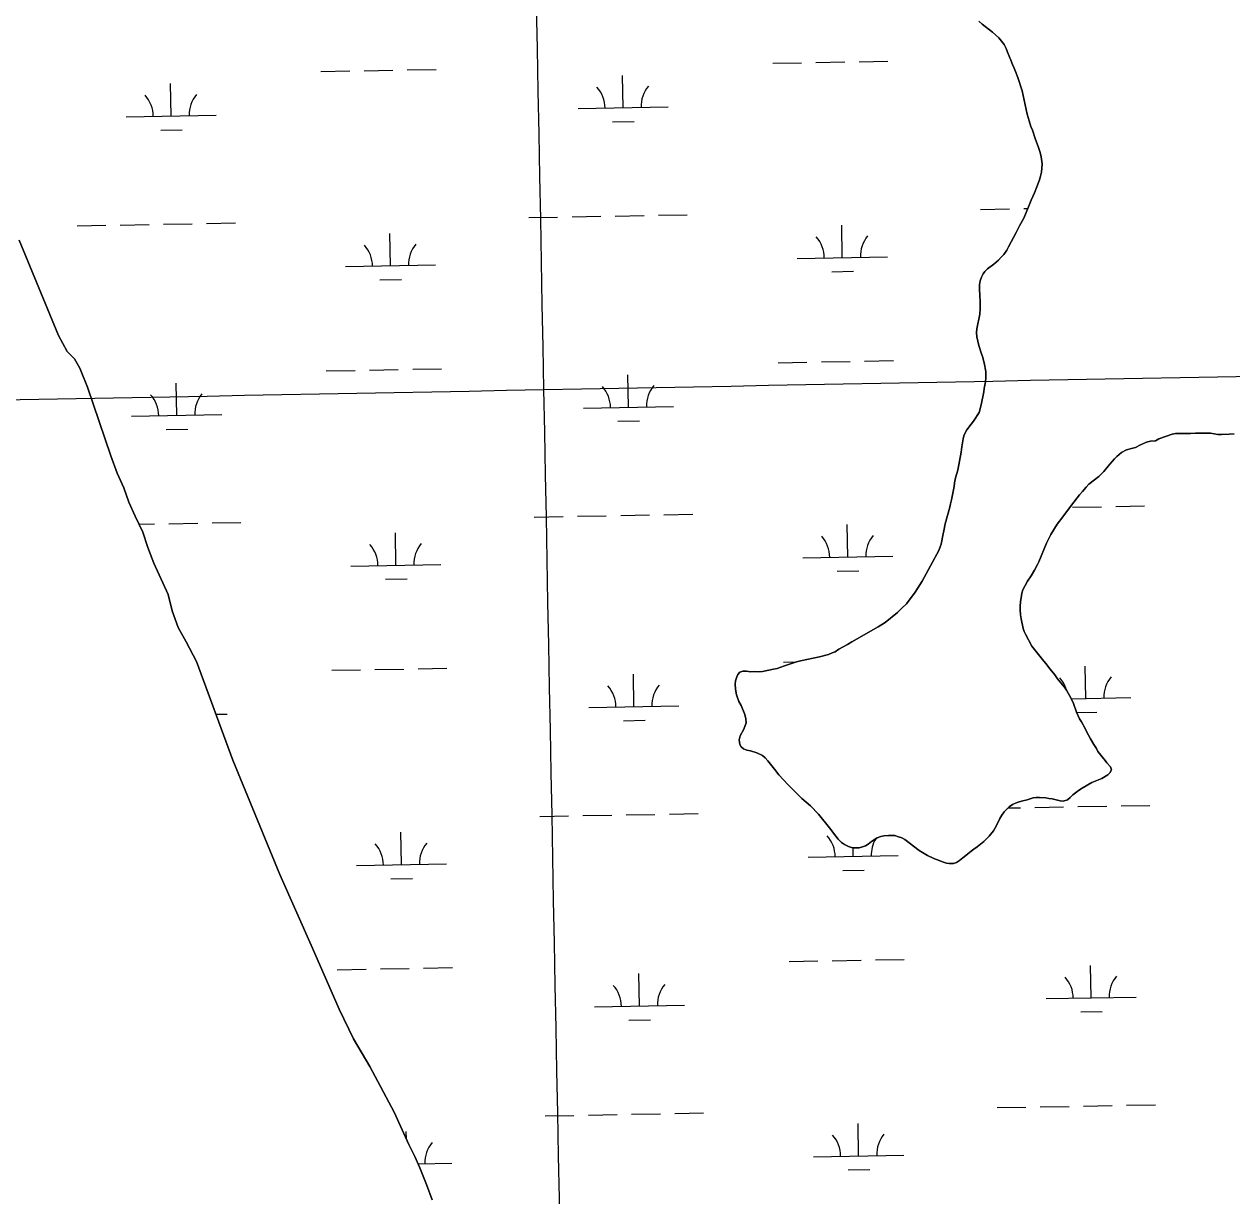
# Model space of a CAD drawing. Extents: x 3957609 to 3995875, y 234277 to 260273.
# Drawn here: x 3977198 to 3978539, y 242133 to 243435 of the extents above; entities that cross this region are included whole.
import ezdxf

# ---------------------------------------------------------------- set-up
doc = ezdxf.new("R2010")
doc.units = 0
for name, color, linetype in [('V-GRID-MAJR', 7, 'Continuous'), ('V-TOPO-SHOR', 7, 'Continuous'), ('V-WETL-SWMP', 7, 'Continuous')]:
    doc.layers.add(name, color=color, linetype=linetype)

msp = doc.modelspace()

# ---------------------------------------------------------------- linework, layer by layer
at = {"layer": 'V-GRID-MAJR'}
for points in [[(3977833.033, 240002.205), (3977775.362, 243028.63), (3977659.886, 249088.434), (3977544.411, 255148.228), (3977486.607, 258181.601)], [(3961816.723, 242728.005), (3967136.284, 242827.44), (3972455.83, 242927.648), (3977775.362, 243028.63), (3983094.879, 243130.385), (3988414.381, 243232.915), (3993733.868, 243336.218)]]:
    msp.add_spline(points, degree=3, dxfattribs=at)
at = {"layer": 'V-TOPO-SHOR'}
for points in [[(3978258.286, 243437.731), (3978262.012, 243434.511), (3978273.491, 243425.778), (3978280.476, 243419.489), (3978286.545, 243411.961), (3978288.732, 243407.65), (3978290.303, 243403.336), (3978294.061, 243394.712), (3978295.943, 243389.783), (3978297.819, 243385.779), (3978299.078, 243381.927), (3978301.587, 243375.301), (3978306.619, 243360.355), (3978312.024, 243334.755), (3978313.13, 243330.747), (3978314.385, 243327.202), (3978316.275, 243321.038), (3978317.844, 243316.878), (3978321.305, 243306.4), (3978324.129, 243298.852)], [(3978324.129, 243298.852), (3978326.489, 243291.917), (3978327.752, 243287.137), (3978328.572, 243279.269), (3978328.447, 243274.636), (3978327.857, 243269.999), (3978326.8, 243265.823), (3978325.899, 243261.65), (3978322.86, 243253.757), (3978320.119, 243247.099), (3978316.615, 243239.204), (3978313.574, 243231.464), (3978308.399, 243219.082), (3978303.666, 243210.405), (3978300.004, 243202.97), (3978291.452, 243187.17), (3978289.313, 243183.451), (3978286.254, 243178.8), (3978283.337, 243175.695), (3978280.116, 243172.433), (3978274.891, 243168.077), (3978268.129, 243162.787), (3978265.213, 243159.991), (3978263.376, 243157.353), (3978261.237, 243153.48), (3978259.871, 243149.302), (3978259.28, 243145.131), (3978259.31, 243139.882), (3978259.349, 243133.549), (3978260.011, 243126.297), (3978260.06, 243118.267), (3978259.476, 243112.551), (3978256.335, 243096.011), (3978255.894, 243092.149), (3978256.23, 243087.363), (3978258.299, 243077.493), (3978260.818, 243069.48), (3978262.386, 243065.32), (3978264.283, 243058.228), (3978266.194, 243048.666), (3978266.081, 243041.563), (3978265.643, 243037.392), (3978264.299, 243029.662), (3978263.859, 243026.263), (3978261.01, 243011.73), (3978258.903, 243003.071), (3978252.474, 242993.614), (3978249.871, 242990.048), (3978244.966, 242983.84), (3978243.438, 242981.207), (3978241.919, 242977.182), (3978241.013, 242973.781), (3978239.367, 242965.124), (3978238.941, 242958.945), (3978235.046, 242939.155), (3978232.627, 242930.65), (3978231.427, 242924.93), (3978230.831, 242921.065), (3978227.986, 242906.223), (3978226.78, 242901.585), (3978226.184, 242898.185), (3978221.045, 242879.624), (3978219.395, 242871.739), (3978218.95, 242868.493), (3978216.394, 242857.053), (3978215.485, 242854.114), (3978213.812, 242849.934), (3978195.488, 242815.853), (3978187.841, 242803.764), (3978177.884, 242790.733), (3978172.817, 242785.916), (3978168.06, 242781.101), (3978154.383, 242769.9), (3978146.539, 242764.911), (3978117.456, 242748.368), (3978112.688, 242745.406), (3978102.993, 242740.098), (3978098.837, 242737.448), (3978095.603, 242736.192), (3978091.446, 242734.314), (3978081.581, 242731.629), (3978060.451, 242727.179), (3978055.979, 242726.38), (3978042.419, 242721.819), (3978034.563, 242718.84), (3978030.243, 242717.885), (3978018.216, 242715.497), (3978013.276, 242715.159), (3978009.415, 242715.29), (3978004.938, 242715.108), (3978000.455, 242715.854), (3977996.441, 242715.675), (3977993.05, 242714.883), (3977990.903, 242712.245), (3977989.531, 242709.458), (3977988.167, 242704.97), (3977987.881, 242701.417), (3977988.069, 242695.861), (3977989.343, 242689.537), (3977991.858, 242682.295), (3977994.356, 242677.523)], [(3977651.128, 242128.393), (3977644.851, 242145.641), (3977637.64, 242164.274), (3977632.161, 242176.742), (3977625.444, 242190.132), (3977617.782, 242206.291), (3977608.867, 242225.841), (3977581.858, 242276.613), (3977563.922, 242307.374), (3977547.825, 242340.308), (3977518.243, 242408.197), (3977481.941, 242490.092), (3977429.93, 242616.962), (3977389.447, 242726.46), (3977378.048, 242748.308), (3977369.307, 242764.463), (3977362.559, 242782.944), (3977358.129, 242800.821), (3977342.175, 242835.764), (3977335.431, 242853.317), (3977329.926, 242870.262), (3977321.484, 242888.117), (3977314.445, 242903.51), (3977308.792, 242919.374), (3977301.44, 242935.69), (3977294.223, 242954.939), (3977268.295, 243031.186), (3977259.989, 243052.283), (3977253.904, 243062.895), (3977245.982, 243071.028), (3977236.308, 243088.565), (3977192.605, 243194.494)], [(3978372.46, 242659.423), (3978370.277, 242662.962), (3978366.99, 242670.353), (3978363.379, 242680.059), (3978361.03, 242685.451), (3978355.88, 242694.837), (3978353.387, 242698.218), (3978351.21, 242700.678), (3978345.92, 242707.438), (3978342.652, 242711.897), (3978337.673, 242718.043), (3978332.848, 242724.5), (3978330.671, 242726.958), (3978317.445, 242743.708), (3978310.109, 242756.789), (3978308.7, 242759.867), (3978307.754, 242763.105), (3978305.372, 242774.054), (3978304.727, 242778.528), (3978304.387, 242783.929), (3978304.362, 242787.79), (3978304.639, 242793.196), (3978305.231, 242797.368), (3978306.279, 242802.625), (3978307.34, 242806.183), (3978312.378, 242815.632), (3978316.511, 242821.833), (3978320.179, 242827.877), (3978323.538, 242834.23), (3978324.91, 242837.171), (3978333.431, 242858.067), (3978338.468, 242867.825), (3978345.5, 242879.294), (3978351.784, 242887.361), (3978361.28, 242900.081), (3978370.164, 242911.714), (3978373.384, 242915.595), (3978377.679, 242920.408), (3978380.748, 242923.515), (3978391.505, 242932.227), (3978397.339, 242937.664), (3978402.091, 242943.407), (3978403.93, 242945.889), (3978409.144, 242951.787), (3978411.6, 242954.274), (3978416.976, 242958.783), (3978422.524, 242961.599), (3978428.08, 242963.025), (3978432.243, 242964.44), (3978437.791, 242967.256), (3978444.728, 242970.08), (3978448.894, 242971.495), (3978454.458, 242971.53), (3978458.46, 242974.026), (3978465.546, 242976.693), (3978472.943, 242979.054), (3978476.8, 242979.695), (3978480.195, 242979.869), (3978493.321, 242979.796), (3978499.186, 242980.14), (3978507.679, 242980.035), (3978512.003, 242980.216), (3978515.554, 242980.082), (3978523.746, 242978.899), (3978528.069, 242978.77), (3978536.407, 242978.974), (3978541.807, 242979.47)], [(3977994.356, 242677.523), (3977998.43, 242667.666), (3977999.696, 242662.733), (3977999.876, 242658.565), (3977997.293, 242651.29), (3977993.478, 242644.012), (3977992.116, 242639.525), (3977992.919, 242634.28), (3977994.477, 242631.664), (3977996.961, 242629.672), (3978000.83, 242628.15), (3978004.695, 242627.402), (3978011.811, 242625.129), (3978018.16, 242622.08), (3978021.265, 242619.473), (3978024.218, 242616.247), (3978031.378, 242606.873), (3978036.201, 242600.725), (3978046.46, 242589.514), (3978061.684, 242574.32), (3978071.462, 242566.196), (3978080.317, 242557.14), (3978092.454, 242541.925), (3978099.613, 242532.396), (3978102.257, 242529.168), (3978105.829, 242525.639), (3978109.087, 242523.188), (3978113.579, 242520.898), (3978118.064, 242519.692), (3978122.08, 242519.561), (3978125.629, 242519.737), (3978129.023, 242520.53), (3978132.412, 242521.785), (3978135.335, 242523.501), (3978139.023, 242526.457), (3978145.331, 242530.51), (3978149.488, 242532.234), (3978152.88, 242533.027), (3978158.129, 242533.366), (3978161.834, 242533.389), (3978164.924, 242533.098), (3978169.256, 242531.89), (3978172.815, 242530.522), (3978176.067, 242528.842), (3978192.199, 242516.587), (3978201.344, 242510.929), (3978208.311, 242507.883), (3978219.301, 242503.625), (3978222.393, 242502.565), (3978225.485, 242502.118), (3978230.116, 242502.147), (3978233.507, 242503.249), (3978236.891, 242505.432), (3978240.579, 242508.541), (3978243.807, 242510.877), (3978246.264, 242513.052), (3978249.953, 242515.854), (3978252.72, 242518.189), (3978256.564, 242520.837), (3978263.785, 242526.594), (3978269.771, 242532.496), (3978274.523, 242538.392), (3978277.578, 242543.815), (3978281.699, 242552.024), (3978283.835, 242555.897), (3978286.594, 242559.464), (3978289.049, 242562.104), (3978292.119, 242565.057), (3978295.963, 242567.552), (3978299.044, 242569.114), (3978302.124, 242570.368), (3978305.822, 242571.472), (3978312.145, 242572.899), (3978318.928, 242574.947), (3978322.012, 242575.428), (3978325.87, 242575.606), (3978332.823, 242575.031), (3978336.069, 242574.277), (3978339.934, 242573.837), (3978348.9, 242571.732), (3978352.144, 242571.597), (3978356.922, 242573.016), (3978359.996, 242575.504), (3978362.759, 242578.3), (3978370.138, 242583.903), (3978373.058, 242585.928), (3978383.984, 242592.171), (3978395.074, 242596.562), (3978401.689, 242600.615), (3978403.993, 242602.792), (3978405.824, 242606.2), (3978404.571, 242609.433), (3978400.528, 242614.041), (3978398.658, 242616.657), (3978390.724, 242626.645), (3978389.006, 242629.876), (3978386.045, 242634.491), (3978382.301, 242640.798), (3978377.928, 242648.958), (3978376.517, 242652.191), (3978372.46, 242659.423)]]:
    msp.add_lwpolyline(points, dxfattribs=at)
at = {"layer": 'V-WETL-SWMP'}
for p, q in [((3977623.603, 243383.757), (3977655.598, 243384.339)), ((3978029.444, 243391.137), (3978061.439, 243391.719)), ((3978077.436, 243392.009), (3978109.431, 243392.591)), ((3978125.428, 243392.882), (3978157.423, 243393.464)), ((3977527.619, 243382.012), (3977559.613, 243382.594)), ((3977575.611, 243382.885), (3977607.606, 243383.466)), ((3977863.252, 243341.677), (3977862.597, 243377.671)), ((3977361.426, 243332.552), (3977360.772, 243368.547)), ((3977311.435, 243331.643), (3977411.418, 243333.461)), ((3977813.26, 243340.768), (3977913.243, 243342.586)), ((3977349.709, 243316.906), (3977373.705, 243317.342)), ((3977851.534, 243326.031), (3977875.53, 243326.467)), ((3978260.433, 243228.808), (3978292.428, 243229.39)), ((3978308.425, 243229.681), (3978312.862, 243229.762)), ((3977256.783, 243210.559), (3977288.778, 243211.141)), ((3977304.775, 243211.432), (3977336.77, 243212.013)), ((3977352.767, 243212.304), (3977384.762, 243212.886)), ((3977400.759, 243213.177), (3977432.754, 243213.759)), ((3977758.608, 243219.684), (3977790.603, 243220.265)), ((3977806.6, 243220.556), (3977838.595, 243221.138)), ((3977854.592, 243221.429), (3977886.587, 243222.011)), ((3977902.584, 243222.302), (3977934.579, 243222.883)), ((3978106.789, 243175.264), (3978106.135, 243211.258)), ((3977604.964, 243166.139), (3977604.31, 243202.134)), ((3978056.797, 243174.355), (3978156.781, 243176.173)), ((3977554.972, 243165.23), (3977654.956, 243167.048)), ((3978095.072, 243159.618), (3978119.068, 243160.054)), ((3977593.247, 243150.493), (3977617.243, 243150.929)), ((3977533.667, 243049.392), (3977565.662, 243049.974)), ((3977581.659, 243050.265), (3977613.654, 243050.846)), ((3977629.651, 243051.137), (3977661.646, 243051.719)), ((3978035.492, 243058.517), (3978067.487, 243059.098)), ((3978083.484, 243059.389), (3978115.479, 243059.971)), ((3978131.476, 243060.262), (3978163.471, 243060.844)), ((3977367.475, 242999.932), (3977366.82, 243035.926)), ((3977869.3, 243009.057), (3977868.645, 243045.051)), ((3977819.308, 243008.148), (3977919.291, 243009.966)), ((3977317.483, 242999.023), (3977417.466, 243000.841)), ((3977355.757, 242984.286), (3977379.753, 242984.722)), ((3977857.582, 242993.411), (3977881.578, 242993.847)), ((3977812.648, 242887.936), (3977844.643, 242888.518)), ((3977860.64, 242888.809), (3977892.635, 242889.391)), ((3977908.632, 242889.682), (3977940.627, 242890.263)), ((3978362.465, 242897.934), (3978394.46, 242898.515)), ((3978410.457, 242898.806), (3978442.452, 242899.388)), ((3977325.755, 242879.083), (3977342.818, 242879.393)), ((3977358.815, 242879.684), (3977390.81, 242880.266)), ((3977406.807, 242880.557), (3977438.802, 242881.139)), ((3977764.656, 242887.064), (3977796.651, 242887.645)), ((3978112.837, 242842.644), (3978112.183, 242878.638)), ((3977611.012, 242833.519), (3977610.358, 242869.514)), ((3977561.02, 242832.61), (3977661.004, 242834.428)), ((3978062.846, 242841.735), (3978162.829, 242843.553)), ((3978101.12, 242826.998), (3978125.116, 242827.434)), ((3977599.295, 242817.873), (3977623.291, 242818.309)), ((3977539.715, 242716.772), (3977571.71, 242717.354)), ((3977587.707, 242717.645), (3977619.702, 242718.226)), ((3977635.699, 242718.517), (3977667.694, 242719.099)), ((3978041.54, 242725.897), (3978055.285, 242726.147)), ((3978377.173, 242685.562), (3978376.518, 242721.556)), ((3977875.348, 242676.437), (3977874.693, 242712.431)), ((3977825.356, 242675.528), (3977925.339, 242677.346)), ((3978361.11, 242685.27), (3978427.164, 242686.471)), ((3977411.062, 242667.995), (3977423.514, 242668.221)), ((3977863.63, 242660.791), (3977887.626, 242661.227)), ((3978367.171, 242669.946), (3978389.451, 242670.352)), ((3978416.505, 242566.186), (3978448.5, 242566.768)), ((3977770.704, 242554.444), (3977802.699, 242555.025)), ((3977818.696, 242555.316), (3977850.691, 242555.898)), ((3977866.688, 242556.189), (3977898.683, 242556.771)), ((3977914.68, 242557.061), (3977946.675, 242557.643)), ((3978290.919, 242563.903), (3978304.524, 242564.15)), ((3978320.521, 242564.441), (3978352.516, 242565.023)), ((3978368.513, 242565.314), (3978400.508, 242565.895)), ((3977617.06, 242500.899), (3977616.406, 242536.893)), ((3978118.885, 242510.024), (3978118.71, 242519.67)), ((3977567.069, 242499.99), (3977667.052, 242501.808)), ((3978068.894, 242509.115), (3978168.877, 242510.933)), ((3977605.343, 242485.253), (3977629.339, 242485.689)), ((3978107.168, 242494.378), (3978131.164, 242494.814)), ((3978047.588, 242393.277), (3978079.583, 242393.858)), ((3978095.58, 242394.149), (3978127.575, 242394.731)), ((3978143.572, 242395.022), (3978175.567, 242395.604)), ((3977545.763, 242384.152), (3977577.758, 242384.734)), ((3977593.755, 242385.025), (3977625.75, 242385.606)), ((3977641.747, 242385.897), (3977673.742, 242386.479)), ((3977881.396, 242343.817), (3977880.741, 242379.811)), ((3978383.221, 242352.942), (3978382.566, 242388.936)), ((3978333.229, 242352.033), (3978433.213, 242353.851)), ((3977831.404, 242342.908), (3977931.387, 242344.726)), ((3977869.678, 242328.171), (3977893.674, 242328.607)), ((3978371.503, 242337.295), (3978395.499, 242337.732)), ((3978278.577, 242230.948), (3978310.572, 242231.53)), ((3978326.569, 242231.821), (3978358.564, 242232.403)), ((3978374.561, 242232.694), (3978406.556, 242233.275)), ((3978422.554, 242233.566), (3978454.548, 242234.148)), ((3977776.752, 242221.824), (3977808.747, 242222.405)), ((3977824.744, 242222.696), (3977856.739, 242223.278)), ((3977872.736, 242223.569), (3977904.731, 242224.151)), ((3977920.728, 242224.441), (3977952.723, 242225.023)), ((3977622.602, 242196.125), (3977622.454, 242204.273)), ((3978124.933, 242177.404), (3978124.279, 242213.398)), ((3978074.942, 242176.495), (3978174.925, 242178.313)), ((3977635.778, 242168.51), (3977673.1, 242169.188)), ((3978113.216, 242161.758), (3978137.212, 242162.194))]:
    msp.add_line(p, q, dxfattribs=at)
for points in [[(3978263.858, 243026.263), (3978264.3, 243029.662), (3978265.643, 243037.391), (3978266.081, 243041.563), (3978266.193, 243048.666), (3978264.282, 243058.228), (3978262.387, 243065.32), (3978260.817, 243069.479), (3978258.298, 243077.493), (3978256.231, 243087.363), (3978255.894, 243092.148), (3978256.334, 243096.011), (3978259.476, 243112.551), (3978260.06, 243118.268), (3978260.011, 243126.297), (3978259.35, 243133.55), (3978259.311, 243139.881), (3978259.28, 243145.131), (3978259.872, 243149.303), (3978261.237, 243153.481), (3978263.375, 243157.354), (3978265.212, 243159.99), (3978268.129, 243162.787), (3978274.891, 243168.077), (3978280.115, 243172.432), (3978283.338, 243175.695), (3978286.253, 243178.8), (3978289.313, 243183.451), (3978291.452, 243187.17), (3978300.004, 243202.971), (3978303.665, 243210.405), (3978308.399, 243219.081), (3978313.574, 243231.465), (3978316.616, 243239.203), (3978320.119, 243247.099), (3978322.859, 243253.756), (3978325.899, 243261.649), (3978326.8, 243265.823), (3978327.856, 243269.999), (3978328.446, 243274.635), (3978328.572, 243279.268), (3978327.753, 243287.138), (3978326.488, 243291.917), (3978324.13, 243298.851), (3978321.306, 243306.4), (3978317.845, 243316.879), (3978316.276, 243321.038), (3978314.386, 243327.203), (3978313.129, 243330.747), (3978312.024, 243334.755), (3978306.62, 243360.355), (3978301.588, 243375.302), (3978299.078, 243381.926), (3978297.819, 243385.779), (3978295.942, 243389.782), (3978294.06, 243394.712), (3978290.302, 243403.336), (3978288.732, 243407.65), (3978286.544, 243411.961), (3978280.476, 243419.49), (3978273.49, 243425.779), (3978262.011, 243434.511), (3978258.286, 243437.731)], [(3977192.605, 243194.494), (3977236.308, 243088.565)], [(3977236.308, 243088.565), (3977245.983, 243071.028), (3977253.904, 243062.895), (3977259.988, 243052.282), (3977268.296, 243031.186), (3977294.224, 242954.94), (3977301.44, 242935.689), (3977308.793, 242919.373), (3977314.445, 242903.509), (3977321.484, 242888.116), (3977329.926, 242870.263), (3977335.431, 242853.318), (3977342.174, 242835.763), (3977358.128, 242800.821), (3977362.558, 242782.944), (3977369.307, 242764.463), (3977378.048, 242748.309), (3977389.447, 242726.46), (3977429.93, 242616.962), (3977481.94, 242490.092), (3977518.243, 242408.197), (3977547.825, 242340.307), (3977563.922, 242307.374), (3977581.858, 242276.612), (3977608.867, 242225.84), (3977617.783, 242206.291), (3977625.443, 242190.131), (3977632.161, 242176.743), (3977637.639, 242164.274), (3977644.851, 242145.641), (3977651.129, 242128.392)], [(3978176.067, 242528.843), (3978172.814, 242530.521), (3978169.255, 242531.89), (3978164.924, 242533.099), (3978161.834, 242533.389), (3978158.128, 242533.367), (3978152.88, 242533.026), (3978149.488, 242532.234), (3978145.33, 242530.51), (3978139.023, 242526.457), (3978135.335, 242523.501), (3978132.412, 242521.785), (3978129.022, 242520.529), (3978125.63, 242519.737), (3978122.08, 242519.561), (3978118.064, 242519.691), (3978113.579, 242520.899), (3978109.087, 242523.188), (3978105.83, 242525.639), (3978102.257, 242529.169), (3978099.613, 242532.396), (3978092.453, 242541.926), (3978080.317, 242557.139), (3978071.461, 242566.196), (3978061.684, 242574.321), (3978046.46, 242589.515), (3978036.201, 242600.725), (3978031.378, 242606.873), (3978024.218, 242616.248), (3978021.265, 242619.473), (3978018.161, 242622.079), (3978011.812, 242625.129), (3978004.695, 242627.402), (3978000.83, 242628.151), (3977996.961, 242629.672), (3977994.478, 242631.664), (3977992.919, 242634.28), (3977992.115, 242639.525), (3977993.477, 242644.011), (3977997.294, 242651.291), (3977999.875, 242658.564), (3977999.695, 242662.732), (3977998.43, 242667.666), (3977994.356, 242677.523), (3977991.857, 242682.295), (3977989.342, 242689.537), (3977988.069, 242695.86), (3977987.881, 242701.418), (3977988.168, 242704.971), (3977989.531, 242709.457), (3977990.904, 242712.244), (3977993.05, 242714.882), (3977996.442, 242715.675), (3978000.455, 242715.854), (3978004.938, 242715.109), (3978009.415, 242715.29), (3978013.276, 242715.159), (3978018.215, 242715.498), (3978030.244, 242717.886), (3978034.562, 242718.839), (3978042.419, 242721.82), (3978055.979, 242726.38), (3978060.452, 242727.179), (3978081.58, 242731.63), (3978091.446, 242734.314), (3978095.603, 242736.192), (3978098.838, 242737.447), (3978102.992, 242740.097), (3978112.687, 242745.406), (3978117.456, 242748.368), (3978146.54, 242764.911), (3978154.384, 242769.9), (3978168.059, 242781.1), (3978172.817, 242785.915), (3978177.883, 242790.732), (3978187.841, 242803.763), (3978195.489, 242815.853), (3978213.812, 242849.934), (3978215.486, 242854.113), (3978216.394, 242857.052), (3978218.95, 242868.494), (3978219.394, 242871.739), (3978221.045, 242879.624), (3978226.183, 242898.184), (3978226.78, 242901.585), (3978227.987, 242906.224), (3978230.831, 242921.065), (3978231.426, 242924.929), (3978232.626, 242930.649), (3978235.046, 242939.156), (3978238.941, 242958.944), (3978239.367, 242965.123), (3978241.013, 242973.78), (3978241.919, 242977.183), (3978243.439, 242981.206), (3978244.967, 242983.841), (3978249.87, 242990.047), (3978252.474, 242993.614), (3978258.902, 243003.071), (3978261.011, 243011.731), (3978263.858, 243026.263)], [(3978541.808, 242979.47), (3978536.406, 242978.974), (3978528.069, 242978.769), (3978523.745, 242978.898), (3978515.554, 242980.083), (3978512.002, 242980.216), (3978507.68, 242980.036), (3978499.186, 242980.139), (3978493.321, 242979.795), (3978480.196, 242979.87), (3978476.8, 242979.695), (3978472.943, 242979.054), (3978465.546, 242976.693), (3978458.459, 242974.026), (3978454.458, 242971.53), (3978448.894, 242971.496), (3978444.729, 242970.08), (3978437.791, 242967.256), (3978432.244, 242964.44), (3978428.079, 242963.024), (3978422.523, 242961.599), (3978416.976, 242958.784), (3978411.599, 242954.273), (3978409.143, 242951.788)], [(3978409.143, 242951.788), (3978403.929, 242945.889), (3978402.091, 242943.407), (3978397.339, 242937.665), (3978391.504, 242932.226), (3978380.748, 242923.514), (3978377.679, 242920.407), (3978373.384, 242915.595), (3978370.165, 242911.715), (3978361.28, 242900.081), (3978351.783, 242887.362), (3978345.501, 242879.294), (3978338.467, 242867.826), (3978333.431, 242858.067), (3978324.91, 242837.171), (3978323.538, 242834.229), (3978320.179, 242827.878), (3978316.51, 242821.833), (3978312.378, 242815.632), (3978307.34, 242806.183), (3978306.28, 242802.625), (3978305.231, 242797.369), (3978304.639, 242793.196), (3978304.363, 242787.79), (3978304.386, 242783.93), (3978304.727, 242778.528), (3978305.372, 242774.054), (3978307.754, 242763.105), (3978308.7, 242759.868), (3978310.109, 242756.788), (3978317.445, 242743.708), (3978330.671, 242726.957), (3978332.847, 242724.5), (3978337.673, 242718.043), (3978342.651, 242711.897), (3978345.921, 242707.439), (3978351.211, 242700.677), (3978353.388, 242698.219), (3978355.879, 242694.837), (3978361.031, 242685.45), (3978363.38, 242680.059), (3978366.99, 242670.353), (3978370.277, 242662.962), (3978372.46, 242659.423), (3978376.518, 242652.191), (3978377.928, 242648.957), (3978382.3, 242640.799), (3978386.044, 242634.491), (3978389.006, 242629.877), (3978390.724, 242626.644), (3978398.659, 242616.656), (3978400.528, 242614.042), (3978404.57, 242609.434), (3978405.825, 242606.199), (3978403.993, 242602.791), (3978401.69, 242600.615), (3978395.075, 242596.561), (3978383.984, 242592.17), (3978373.058, 242585.928), (3978370.137, 242583.903), (3978362.759, 242578.3), (3978359.996, 242575.504), (3978356.923, 242573.015), (3978352.145, 242571.596), (3978348.901, 242571.731), (3978339.933, 242573.838), (3978336.07, 242574.278), (3978332.823, 242575.031), (3978325.871, 242575.607), (3978322.012, 242575.429), (3978318.927, 242574.947), (3978312.145, 242572.899), (3978305.823, 242571.471), (3978302.124, 242570.368), (3978299.043, 242569.114), (3978295.964, 242567.551), (3978292.119, 242565.057), (3978289.049, 242562.105), (3978286.594, 242559.465), (3978283.836, 242555.897), (3978281.698, 242552.024), (3978277.578, 242543.815), (3978274.523, 242538.393), (3978269.772, 242532.496), (3978263.785, 242526.593), (3978256.563, 242520.836), (3978252.719, 242518.188), (3978249.953, 242515.855), (3978246.264, 242513.053), (3978243.807, 242510.877), (3978240.579, 242508.541), (3978236.891, 242505.431), (3978233.508, 242503.249), (3978230.117, 242502.147), (3978225.485, 242502.119), (3978222.394, 242502.564), (3978219.3, 242503.626), (3978208.311, 242507.883), (3978201.344, 242510.929), (3978192.2, 242516.587), (3978176.067, 242528.843)]]:
    msp.add_lwpolyline(points, dxfattribs=at)
for centre, start, end in [((3977808.009, 243341.148), 0.269879, 41.813537), ((3977918.477, 243343.156), 140.269876, 181.813534), ((3977306.184, 243332.023), 0.269879, 41.813537), ((3977416.652, 243334.031), 140.269876, 181.813534), ((3978051.547, 243174.735), 0.269879, 41.813537), ((3978162.014, 243176.743), 140.269876, 181.813534), ((3977549.722, 243165.61), 0.269879, 41.813537), ((3977660.189, 243167.619), 140.269876, 181.813534), ((3977312.232, 242999.403), 0.269879, 41.813537), ((3977422.7, 243001.411), 140.269876, 181.813534), ((3977814.057, 243008.528), 0.269879, 41.813537), ((3977924.525, 243010.536), 140.269876, 181.813534), ((3978057.595, 242842.115), 0.269879, 41.813537), ((3978168.062, 242844.123), 140.269876, 181.813534), ((3977555.77, 242832.99), 0.269879, 41.813537), ((3977666.237, 242834.999), 140.269876, 181.813534), ((3977930.573, 242677.916), 140.269876, 181.813534), ((3978321.93, 242685.032), 16.509122, 41.813537), ((3978432.398, 242687.041), 140.269876, 181.813534), ((3977820.105, 242675.908), 0.269879, 41.813537), ((3978063.643, 242509.495), 0.269879, 41.813537), ((3978174.11, 242511.503), 149.204067, 181.813534), ((3977561.818, 242500.37), 0.269879, 41.813537), ((3977672.285, 242502.378), 140.269876, 181.813534), ((3977826.153, 242343.288), 0.269879, 41.813537), ((3977936.621, 242345.296), 140.269876, 181.813534), ((3978327.978, 242352.412), 0.269879, 41.813537), ((3978438.446, 242354.421), 140.269876, 181.813534), ((3977678.333, 242169.758), 140.269876, 181.813534), ((3978069.691, 242176.875), 0.269879, 41.813537), ((3978180.159, 242178.883), 140.269876, 181.813534)]:
    msp.add_arc(centre, 35.246, start, end, dxfattribs=at)

doc.saveas('drawing.dxf')
